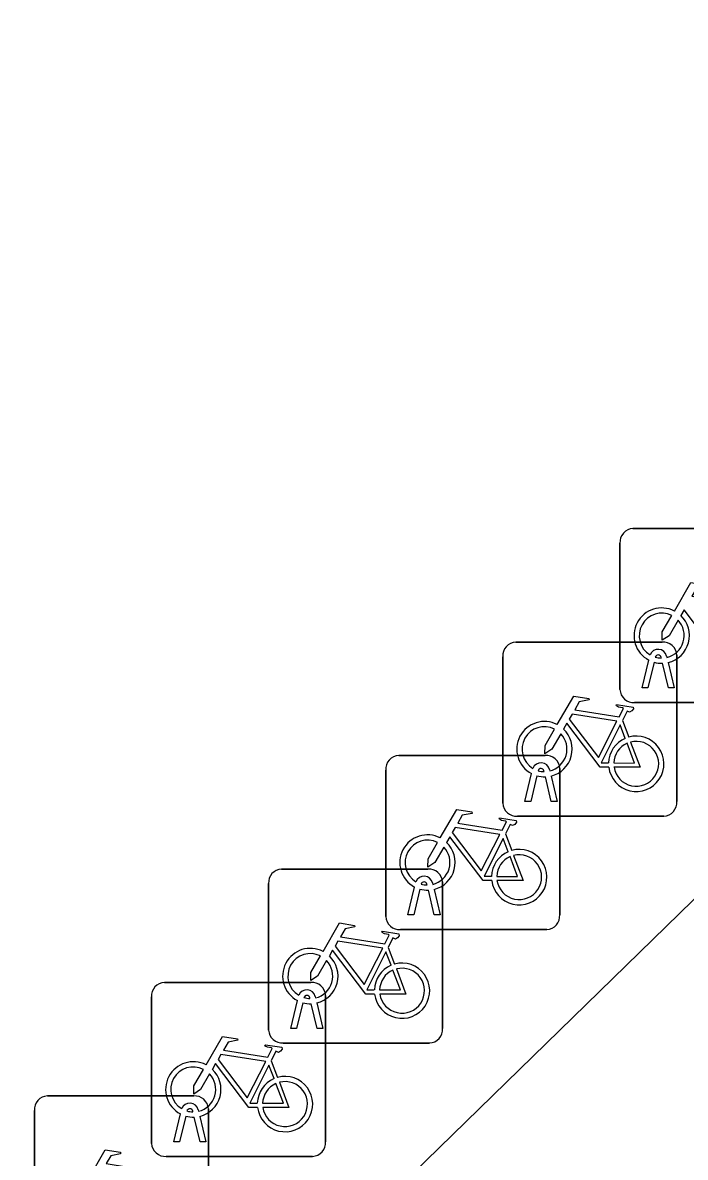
# Model space of a CAD drawing. Extents: x 160664 to 161506, y 382245 to 383288.
# Drawn here: x 161206.39 to 161210.2, y 383140.59 to 383147.1 of the extents above; entities that cross this region are included whole.
import ezdxf

# ---------------------------------------------------------------- set-up
doc = ezdxf.new("R2010")
doc.units = 0
doc.layers.add('IMGEO_Fietsenrek', color=7, linetype='Continuous')
doc.layers.add('IMGEO_Voetpad_open', color=7, linetype='Continuous')

msp = doc.modelspace()

# ---------------------------------------------------------------- linework, layer by layer
at = {"layer": 'IMGEO_Fietsenrek'}
for p, q in [((161209.8959, 383144.1965), (161210.7368, 383144.1965)), ((161210.7368, 383144.1965), (161209.8959, 383144.1965)), ((161209.8215, 383143.2719), (161209.8215, 383144.1128)), ((161209.8215, 383144.1128), (161209.8215, 383143.2719)), ((161209.2229, 383143.5445), (161210.0638, 383143.5445)), ((161210.0638, 383143.5445), (161209.2229, 383143.5445)), ((161209.1485, 383142.6199), (161209.1485, 383143.4608)), ((161209.1485, 383143.4608), (161209.1485, 383142.6199)), ((161210.0589, 383143.4529), (161210.0579, 383143.4572)), ((161210.0896, 383143.4644), (161210.0914, 383143.4565)), ((161210.1475, 383143.4701), (161210.1475, 383142.6292)), ((161210.1475, 383142.6292), (161210.1475, 383143.4701)), ((161209.9485, 383143.2813), (161209.9868, 383143.4413)), ((161210.0172, 383143.4291), (161209.9819, 383143.2813)), ((161210.1, 383143.2813), (161210.0661, 383143.423)), ((161210.0984, 383143.4273), (161210.1334, 383143.2813)), ((161209.9819, 383143.2813), (161209.9485, 383143.2813)), ((161210.1334, 383143.2813), (161210.1, 383143.2813)), ((161210.7461, 383143.1975), (161209.9052, 383143.1975)), ((161209.9052, 383143.1975), (161210.7461, 383143.1975)), ((161209.8352, 383143.0942), (161209.8715, 383142.999)), ((161208.5509, 383142.8935), (161209.3918, 383142.8935)), ((161209.3918, 383142.8935), (161208.5509, 383142.8935)), ((161208.4765, 383141.9689), (161208.4765, 383142.8098)), ((161208.4765, 383142.8098), (161208.4765, 383141.9689)), ((161209.3859, 383142.8009), (161209.3849, 383142.8052)), ((161209.4166, 383142.8124), (161209.4184, 383142.8045)), ((161209.4755, 383142.8191), (161209.4755, 383141.9782)), ((161209.4755, 383141.9782), (161209.4755, 383142.8191)), ((161209.2755, 383142.6293), (161209.3138, 383142.7893)), ((161209.3442, 383142.7771), (161209.3089, 383142.6293)), ((161209.427, 383142.6293), (161209.3931, 383142.771)), ((161209.4254, 383142.7753), (161209.4604, 383142.6293)), ((161209.3089, 383142.6293), (161209.2755, 383142.6293)), ((161209.4604, 383142.6293), (161209.427, 383142.6293)), ((161210.0731, 383142.5455), (161209.2322, 383142.5455)), ((161209.2322, 383142.5455), (161210.0731, 383142.5455)), ((161209.1632, 383142.4432), (161209.1995, 383142.348)), ((161207.8779, 383142.2415), (161208.7188, 383142.2415)), ((161208.7188, 383142.2415), (161207.8779, 383142.2415)), ((161207.8035, 383141.3169), (161207.8035, 383142.1578)), ((161207.8035, 383142.1578), (161207.8035, 383141.3169)), ((161208.7139, 383142.1499), (161208.7129, 383142.1542)), ((161208.7446, 383142.1614), (161208.7464, 383142.1535)), ((161208.8025, 383142.1671), (161208.8025, 383141.3262)), ((161208.8025, 383141.3262), (161208.8025, 383142.1671)), ((161208.6035, 383141.9783), (161208.6418, 383142.1383)), ((161208.6722, 383142.1261), (161208.6369, 383141.9783)), ((161208.755, 383141.9783), (161208.7211, 383142.12)), ((161208.7534, 383142.1243), (161208.7884, 383141.9783)), ((161208.6369, 383141.9783), (161208.6035, 383141.9783)), ((161208.7884, 383141.9783), (161208.755, 383141.9783)), ((161209.4011, 383141.8945), (161208.5602, 383141.8945)), ((161208.5602, 383141.8945), (161209.4011, 383141.8945)), ((161208.4902, 383141.7912), (161208.5265, 383141.696)), ((161207.2059, 383141.5905), (161208.0468, 383141.5905)), ((161208.0468, 383141.5905), (161207.2059, 383141.5905)), ((161207.1315, 383140.6659), (161207.1315, 383141.5068)), ((161207.1315, 383141.5068), (161207.1315, 383140.6659)), ((161208.0409, 383141.4979), (161208.0399, 383141.5022)), ((161208.0716, 383141.5094), (161208.0734, 383141.5015)), ((161208.1305, 383141.5161), (161208.1305, 383140.6752)), ((161208.1305, 383140.6752), (161208.1305, 383141.5161)), ((161207.9305, 383141.3263), (161207.9688, 383141.4863)), ((161207.9992, 383141.4741), (161207.9639, 383141.3263)), ((161208.082, 383141.3263), (161208.0481, 383141.468)), ((161208.0804, 383141.4723), (161208.1154, 383141.3263)), ((161207.9639, 383141.3263), (161207.9305, 383141.3263)), ((161208.1154, 383141.3263), (161208.082, 383141.3263)), ((161208.7281, 383141.2425), (161207.8872, 383141.2425)), ((161207.8872, 383141.2425), (161208.7281, 383141.2425)), ((161207.8182, 383141.1402), (161207.8545, 383141.045)), ((161206.5329, 383140.9385), (161207.3738, 383140.9385)), ((161207.3738, 383140.9385), (161206.5329, 383140.9385)), ((161206.4585, 383140.0139), (161206.4585, 383140.8548)), ((161206.4585, 383140.8548), (161206.4585, 383140.0139)), ((161207.3689, 383140.8469), (161207.3679, 383140.8512)), ((161207.3996, 383140.8584), (161207.4014, 383140.8505)), ((161207.4575, 383140.8641), (161207.4575, 383140.0232)), ((161207.4575, 383140.0232), (161207.4575, 383140.8641)), ((161207.2585, 383140.6753), (161207.2968, 383140.8353)), ((161207.3272, 383140.8231), (161207.2919, 383140.6753)), ((161207.41, 383140.6753), (161207.3761, 383140.817)), ((161207.4084, 383140.8213), (161207.4434, 383140.6753)), ((161207.2919, 383140.6753), (161207.2585, 383140.6753)), ((161207.4434, 383140.6753), (161207.41, 383140.6753)), ((161208.0561, 383140.5915), (161207.2152, 383140.5915)), ((161207.2152, 383140.5915), (161208.0561, 383140.5915))]:
    msp.add_line(p, q, dxfattribs=at)
for points in [[(161210.1341, 383143.7232), (161210.2288, 383143.8867), (161210.315, 383143.8729), (161210.3167, 383143.8642), (161210.2606, 383143.8533), (161210.2344, 383143.808), (161210.4896, 383143.7672)], [(161210.4298, 383143.4785), (161210.3801, 383143.4786), (161210.1894, 383143.7303), (161210.1704, 383143.6975)], [(161210.1548, 383143.6707), (161210.1032, 383143.5815), (161210.0633, 383143.5555), (161210.0645, 383143.603), (161210.119, 383143.6972)], [(161209.4611, 383143.0712), (161209.5558, 383143.2347), (161209.642, 383143.2209), (161209.6437, 383143.2122), (161209.5876, 383143.2013), (161209.5614, 383143.156), (161209.8166, 383143.1152)], [(161209.8037, 383143.09), (161209.5469, 383143.131), (161209.5302, 383143.1022), (161209.6972, 383142.8819), (161209.8037, 383143.09)], [(161209.8166, 383143.1152), (161209.8416, 383143.164), (161209.8365, 383143.168), (161209.8133, 383143.1717), (161209.8006, 383143.1792), (161209.7996, 383143.1823), (161209.8018, 383143.1869), (161209.8966, 383143.1718), (161209.8989, 383143.1615), (161209.8895, 383143.1491), (161209.8771, 383143.1427), (161209.8626, 383143.1489), (161209.8352, 383143.0942)], [(161209.7568, 383142.8265), (161209.7071, 383142.8266), (161209.5164, 383143.0783), (161209.4974, 383143.0455)], [(161209.8517, 383142.992), (161209.8224, 383143.0688), (161209.713, 383142.8507), (161209.7557, 383142.8506)], [(161209.4818, 383143.0187), (161209.4302, 383142.9295), (161209.3903, 383142.9035), (161209.3915, 383142.951), (161209.446, 383143.0452)], [(161209.7857, 383142.8505), (161209.9056, 383142.8503), (161209.8624, 383142.9639)], [(161209.8822, 383142.9708), (161209.9372, 383142.8262), (161209.7871, 383142.8265)], [(161208.7891, 383142.4202), (161208.8838, 383142.5837), (161208.97, 383142.5699), (161208.9717, 383142.5612), (161208.9156, 383142.5503), (161208.8894, 383142.505), (161209.1446, 383142.4642)], [(161209.1317, 383142.439), (161208.8749, 383142.48), (161208.8582, 383142.4512), (161209.0252, 383142.2309), (161209.1317, 383142.439)], [(161209.1446, 383142.4642), (161209.1696, 383142.513), (161209.1645, 383142.517), (161209.1413, 383142.5207), (161209.1286, 383142.5282), (161209.1276, 383142.5313), (161209.1298, 383142.5359), (161209.2246, 383142.5208), (161209.2269, 383142.5105), (161209.2175, 383142.4981), (161209.2051, 383142.4917), (161209.1906, 383142.4979), (161209.1632, 383142.4432)], [(161209.0848, 383142.1755), (161209.0351, 383142.1756), (161208.8444, 383142.4273), (161208.8254, 383142.3945)], [(161209.1797, 383142.341), (161209.1504, 383142.4178), (161209.041, 383142.1997), (161209.0837, 383142.1996)], [(161208.8098, 383142.3677), (161208.7582, 383142.2785), (161208.7183, 383142.2525), (161208.7195, 383142.3), (161208.774, 383142.3942)], [(161209.1137, 383142.1995), (161209.2336, 383142.1993), (161209.1904, 383142.3129)], [(161209.2102, 383142.3198), (161209.2652, 383142.1752), (161209.1151, 383142.1755)], [(161208.1161, 383141.7682), (161208.2108, 383141.9317), (161208.297, 383141.9179), (161208.2987, 383141.9092), (161208.2426, 383141.8983), (161208.2164, 383141.853), (161208.4716, 383141.8122)], [(161208.4587, 383141.787), (161208.2019, 383141.828), (161208.1852, 383141.7992), (161208.3522, 383141.5789), (161208.4587, 383141.787)], [(161208.4716, 383141.8122), (161208.4966, 383141.861), (161208.4915, 383141.865), (161208.4683, 383141.8687), (161208.4556, 383141.8762), (161208.4546, 383141.8793), (161208.4568, 383141.8839), (161208.5516, 383141.8688), (161208.5539, 383141.8585), (161208.5445, 383141.8461), (161208.5321, 383141.8397), (161208.5176, 383141.8459), (161208.4902, 383141.7912)], [(161208.4118, 383141.5235), (161208.3621, 383141.5236), (161208.1714, 383141.7753), (161208.1524, 383141.7425)], [(161208.5067, 383141.689), (161208.4774, 383141.7658), (161208.368, 383141.5477), (161208.4107, 383141.5476)], [(161208.1368, 383141.7157), (161208.0852, 383141.6265), (161208.0453, 383141.6005), (161208.0465, 383141.648), (161208.101, 383141.7422)], [(161208.4407, 383141.5475), (161208.5606, 383141.5473), (161208.5174, 383141.6609)], [(161208.5372, 383141.6678), (161208.5922, 383141.5232), (161208.4421, 383141.5235)], [(161207.4441, 383141.1172), (161207.5388, 383141.2807), (161207.625, 383141.2669), (161207.6267, 383141.2582), (161207.5706, 383141.2473), (161207.5444, 383141.202), (161207.7996, 383141.1612)], [(161207.7867, 383141.136), (161207.5299, 383141.177), (161207.5132, 383141.1482), (161207.6802, 383140.9279), (161207.7867, 383141.136)], [(161207.7996, 383141.1612), (161207.8246, 383141.21), (161207.8195, 383141.214), (161207.7963, 383141.2177), (161207.7836, 383141.2252), (161207.7826, 383141.2283), (161207.7848, 383141.2329), (161207.8796, 383141.2178), (161207.8819, 383141.2075), (161207.8725, 383141.1951), (161207.8601, 383141.1887), (161207.8456, 383141.1949), (161207.8182, 383141.1402)], [(161207.7398, 383140.8725), (161207.6901, 383140.8726), (161207.4994, 383141.1243), (161207.4804, 383141.0915)], [(161207.8347, 383141.038), (161207.8054, 383141.1148), (161207.696, 383140.8967), (161207.7387, 383140.8966)], [(161207.4648, 383141.0647), (161207.4132, 383140.9755), (161207.3733, 383140.9495), (161207.3745, 383140.997), (161207.429, 383141.0912)], [(161207.7687, 383140.8965), (161207.8886, 383140.8963), (161207.8454, 383141.0099)], [(161207.8652, 383141.0168), (161207.9202, 383140.8722), (161207.7701, 383140.8725)], [(161206.7711, 383140.4652), (161206.8658, 383140.6287), (161206.952, 383140.6149), (161206.9537, 383140.6062), (161206.8976, 383140.5953), (161206.8714, 383140.55), (161207.1266, 383140.5092)]]:
    msp.add_lwpolyline(points, dxfattribs=at)
for centre, radius, start, end in [((161209.8992, 383144.1186), 0.0779, 92.4484, 184.28452), ((161209.8992, 383144.1186), 0.0779, 92.4484, 184.28452), ((161210.0611, 383143.5819), 0.159, 62.67661, 242.13685), ((161210.0611, 383143.5819), 0.129, 63.31916, 238.90302), ((161210.0611, 383143.5819), 0.129, 283.60429, 43.43025), ((161210.0611, 383143.5819), 0.159, 283.5766, 46.60424), ((161209.2262, 383143.4666), 0.0779, 92.4484, 184.28452), ((161209.2262, 383143.4666), 0.0779, 92.4484, 184.28452), ((161210.0696, 383143.4668), 0.0779, 2.4484, 94.28452), ((161210.0696, 383143.4668), 0.0779, 2.4484, 94.28452), ((161210.0409, 383143.4533), 0.0499, 12.8025, 158.69338), ((161210.0409, 383143.4533), 0.0174, 12.8025, 163.45023), ((161210.0611, 383143.5819), 0.129, 253.41502, 269.02044), ((161210.0611, 383143.5819), 0.159, 253.99666, 271.78671), ((161209.8994, 383143.2752), 0.0779, 182.4484, 274.28452), ((161209.8994, 383143.2752), 0.0779, 182.4484, 274.28452), ((161209.3881, 383142.9299), 0.159, 62.67661, 242.13685), ((161209.3881, 383142.9299), 0.129, 63.31916, 238.90302), ((161209.3881, 383142.9299), 0.129, 283.60429, 43.43025), ((161209.3881, 383142.9299), 0.159, 283.5766, 46.60424), ((161209.9147, 383142.8459), 0.159, 187.0065, 105.77075), ((161209.9147, 383142.8459), 0.159, 113.3408, 178.32165), ((161209.9147, 383142.8459), 0.129, 113.92302, 177.95563), ((161209.9147, 383142.8459), 0.129, 188.67146, 104.58832), ((161208.5542, 383142.8156), 0.0779, 92.4484, 184.28452), ((161208.5542, 383142.8156), 0.0779, 92.4484, 184.28452), ((161209.3976, 383142.8158), 0.0779, 2.4484, 94.28452), ((161209.3976, 383142.8158), 0.0779, 2.4484, 94.28452), ((161209.3679, 383142.8013), 0.0499, 12.8025, 158.69338), ((161209.3679, 383142.8013), 0.0174, 12.8025, 163.45023), ((161209.3881, 383142.9299), 0.129, 253.41502, 269.02044), ((161209.3881, 383142.9299), 0.159, 253.99666, 271.78671), ((161209.2264, 383142.6232), 0.0779, 182.4484, 274.28452), ((161209.2264, 383142.6232), 0.0779, 182.4484, 274.28452), ((161210.0698, 383142.6234), 0.0779, 272.4484, 4.28452), ((161210.0698, 383142.6234), 0.0779, 272.4484, 4.28452), ((161208.7161, 383142.2789), 0.159, 62.67661, 242.13685), ((161208.7161, 383142.2789), 0.129, 63.31916, 238.90302), ((161208.7161, 383142.2789), 0.129, 283.60429, 43.43025), ((161208.7161, 383142.2789), 0.159, 283.5766, 46.60424), ((161209.2427, 383142.1949), 0.159, 187.0065, 105.77075), ((161209.2427, 383142.1949), 0.159, 113.3408, 178.32165), ((161209.2427, 383142.1949), 0.129, 113.92302, 177.95563), ((161209.2427, 383142.1949), 0.129, 188.67146, 104.58832), ((161207.8812, 383142.1636), 0.0779, 92.4484, 184.28452), ((161207.8812, 383142.1636), 0.0779, 92.4484, 184.28452), ((161208.7246, 383142.1638), 0.0779, 2.4484, 94.28452), ((161208.7246, 383142.1638), 0.0779, 2.4484, 94.28452), ((161208.6959, 383142.1503), 0.0499, 12.8025, 158.69338), ((161208.6959, 383142.1503), 0.0174, 12.8025, 163.45023), ((161208.7161, 383142.2789), 0.129, 253.41502, 269.02044), ((161208.7161, 383142.2789), 0.159, 253.99666, 271.78671), ((161208.5544, 383141.9722), 0.0779, 182.4484, 274.28452), ((161208.5544, 383141.9722), 0.0779, 182.4484, 274.28452), ((161209.3978, 383141.9724), 0.0779, 272.4484, 4.28452), ((161209.3978, 383141.9724), 0.0779, 272.4484, 4.28452), ((161208.0431, 383141.6269), 0.159, 62.67661, 242.13685), ((161208.0431, 383141.6269), 0.129, 63.31916, 238.90302), ((161208.0431, 383141.6269), 0.129, 283.60429, 43.43025), ((161208.0431, 383141.6269), 0.159, 283.5766, 46.60424), ((161208.5697, 383141.5429), 0.159, 187.0065, 105.77075), ((161208.5697, 383141.5429), 0.159, 113.3408, 178.32165), ((161208.5697, 383141.5429), 0.129, 113.92302, 177.95563), ((161208.5697, 383141.5429), 0.129, 188.67146, 104.58832), ((161207.2092, 383141.5126), 0.0779, 92.4484, 184.28452), ((161207.2092, 383141.5126), 0.0779, 92.4484, 184.28452), ((161208.0526, 383141.5128), 0.0779, 2.4484, 94.28452), ((161208.0526, 383141.5128), 0.0779, 2.4484, 94.28452), ((161208.0229, 383141.4983), 0.0499, 12.8025, 158.69338), ((161208.0229, 383141.4983), 0.0174, 12.8025, 163.45023), ((161208.0431, 383141.6269), 0.129, 253.41502, 269.02044), ((161208.0431, 383141.6269), 0.159, 253.99666, 271.78671), ((161207.8814, 383141.3202), 0.0779, 182.4484, 274.28452), ((161207.8814, 383141.3202), 0.0779, 182.4484, 274.28452), ((161208.7248, 383141.3204), 0.0779, 272.4484, 4.28452), ((161208.7248, 383141.3204), 0.0779, 272.4484, 4.28452), ((161207.3711, 383140.9759), 0.159, 62.67661, 242.13685), ((161207.3711, 383140.9759), 0.129, 63.31916, 238.90302), ((161207.3711, 383140.9759), 0.129, 283.60429, 43.43025), ((161207.3711, 383140.9759), 0.159, 283.5766, 46.60424), ((161207.8977, 383140.8919), 0.159, 187.0065, 105.77075), ((161207.8977, 383140.8919), 0.159, 113.3408, 178.32165), ((161207.8977, 383140.8919), 0.129, 113.92302, 177.95563), ((161207.8977, 383140.8919), 0.129, 188.67146, 104.58832), ((161206.5362, 383140.8606), 0.0779, 92.4484, 184.28452), ((161206.5362, 383140.8606), 0.0779, 92.4484, 184.28452), ((161207.3796, 383140.8608), 0.0779, 2.4484, 94.28452), ((161207.3796, 383140.8608), 0.0779, 2.4484, 94.28452), ((161207.3509, 383140.8473), 0.0499, 12.8025, 158.69338), ((161207.3509, 383140.8473), 0.0174, 12.8025, 163.45023), ((161207.3711, 383140.9759), 0.129, 253.41502, 269.02044), ((161207.3711, 383140.9759), 0.159, 253.99666, 271.78671), ((161207.2094, 383140.6692), 0.0779, 182.4484, 274.28452), ((161207.2094, 383140.6692), 0.0779, 182.4484, 274.28452), ((161208.0528, 383140.6694), 0.0779, 272.4484, 4.28452), ((161208.0528, 383140.6694), 0.0779, 272.4484, 4.28452)]:
    msp.add_arc(centre, radius, start, end, dxfattribs=at)
at = {"layer": 'IMGEO_Voetpad_open'}
msp.add_lwpolyline([(161216.736, 383151.78), (161215.151, 383150.224), (161216.835, 383148.493), (161206.943, 383138.846), (161205.275, 383140.592), (161203.593, 383138.939)], dxfattribs=at)

doc.saveas('drawing.dxf')
